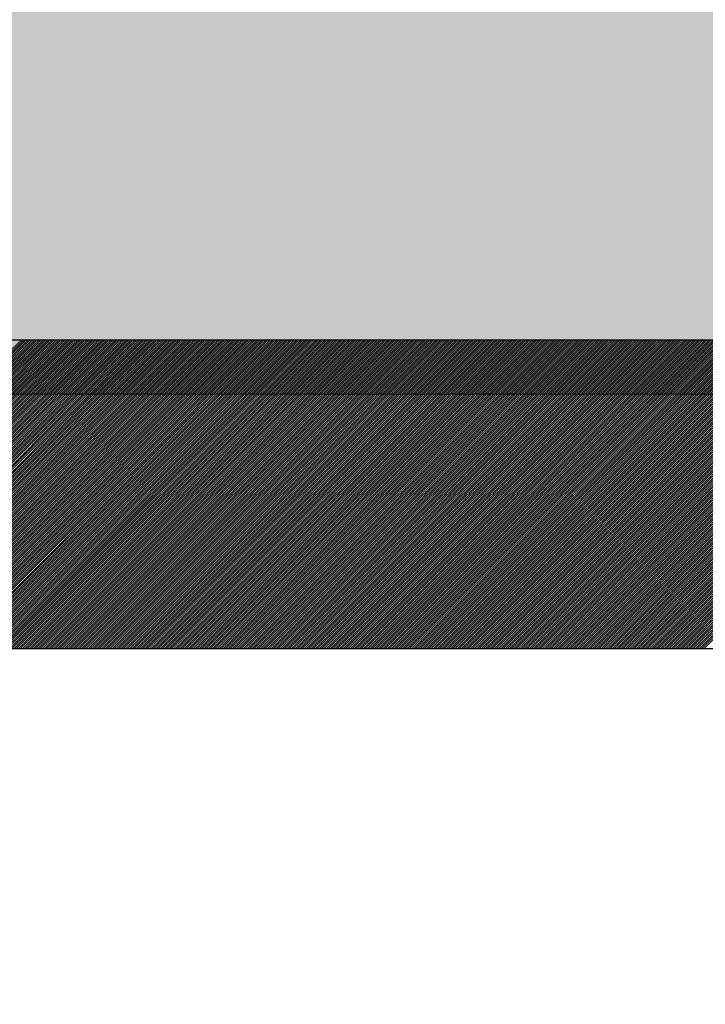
# Model space of a CAD drawing. Extents: x 3940905 to 4145695, y 925352 to 1109797.
# Tile 658 of 1056: x 4034041 to 4034097, y 1099070 to 1099149. Entities that reach past the tile are written whole.
import ezdxf

# ---------------------------------------------------------------- set-up
doc = ezdxf.new("R2010")
doc.units = 0
doc.header["$LTSCALE"] = 750
doc.header["$MEASUREMENT"] = 0
doc.layers.get('0').update_dxf_attribs({"linetype": 'CONTINUOUS', "lineweight": 0})
doc.layers.add('CKD Equipments', color=252, linetype='CONTINUOUS', lineweight=0)
doc.layers.add('COLUMN', color=1, linetype='CONTINUOUS', lineweight=9)

# ---------------------------------------------------------------- blocks, each defined once
blk = doc.blocks.new('COLUMN')
at = {"layer": 'COLUMN'}
h = blk.add_hatch(color=1, dxfattribs=at)
h.dxf.hatch_style = 1
h.paths.add_polyline_path([(2683498.959, 965771.063), (2684447.959, 965771.063), (2684447.959, 965331.063), (2683498.959, 965331.063)])
h.paths.add_polyline_path([(2684237.959, 970191.063), (2683498.959, 970191.063), (2683498.959, 969191.063), (2684237.959, 969191.063)])
h.paths.add_polyline_path([(2687442.959, 969266.063), (2687037.959, 969266.063), (2687037.959, 970031.063), (2687442.959, 970031.063)])
h.paths.add_polyline_path([(2687107.959, 972041.447), (2687643.959, 972041.447), (2687643.959, 971756.063), (2687107.959, 971756.063)])
h.paths.add_polyline_path([(2683498.959, 973491.063), (2684407.959, 973491.063), (2684407.959, 973041.063), (2683498.959, 973041.063)])
h.paths.add_polyline_path([(2683648.959, 975761.063), (2683977.959, 975761.063), (2683977.959, 975211.063), (2683648.959, 975211.063)])
h.paths.add_polyline_path([(2686977.959, 975811.063), (2687727.959, 975811.063), (2687727.959, 975476.063), (2686977.959, 975476.063)])
h.paths.add_polyline_path([(2689868.959, 975851.063), (2689027.959, 975851.063), (2689027.959, 975556.063), (2689868.959, 975556.063)])
h.paths.add_polyline_path([(2686977.959, 973346.063), (2687643.959, 973346.063), (2687643.959, 973116.063), (2686977.959, 973116.063)])
h.paths.add_polyline_path([(2683823.959, 977646.063), (2684028.959, 977646.063), (2684028.959, 977211.063), (2683823.959, 977211.063)])
h.paths.add_polyline_path([(2683823.959, 979911.063), (2684103.959, 979911.063), (2684103.959, 980241.063), (2683823.959, 980241.063)])
h.paths.add_polyline_path([(2687803.959, 979891.063), (2688003.959, 979891.063), (2688003.959, 980241.063), (2687803.959, 980241.063)])
h.paths.add_polyline_path([(2691583.959, 979836.063), (2692013.959, 979836.063), (2692013.959, 980241.063), (2691583.959, 980241.063)])
h.paths.add_polyline_path([(2691695.959, 977346.063), (2692013.959, 977346.063), (2692013.959, 976786.063), (2691695.959, 976786.063)])
h.paths.add_polyline_path([(2687442.959, 965841.063), (2686812.959, 965841.063), (2686812.959, 965401.063), (2687442.959, 965401.063)])
h.paths.add_polyline_path([(2687467.959, 963421.063), (2686702.959, 963421.063), (2686702.959, 962976.063), (2687467.959, 962976.063)])
h.paths.add_polyline_path([(2684167.959, 963191.063), (2683398.959, 963191.063), (2683398.959, 962446.063), (2684167.959, 962446.063)])
h.paths.add_polyline_path([(2684447.959, 958916.063), (2683398.959, 958916.063), (2683398.959, 959356.063), (2684447.959, 959356.063)])
h.paths.add_polyline_path([(2684447.959, 957356.063), (2683413.959, 957356.063), (2683413.959, 956916.063), (2684447.959, 956916.063)])
h.paths.add_polyline_path([(2687457.959, 957436.063), (2686707.959, 957436.063), (2686707.959, 956996.063), (2687457.959, 956996.063)])
h.paths.add_polyline_path([(2687452.959, 959516.063), (2686692.959, 959516.063), (2686692.959, 959086.063), (2687452.959, 959086.063)])
h.paths.add_polyline_path([(2683413.959, 953326.063), (2684312.959, 953326.063), (2684312.959, 953776.063), (2683413.959, 953776.063)])
h.paths.add_polyline_path([(2683293.959, 952396.063), (2683767.959, 952396.063), (2683767.959, 951976.063), (2683293.959, 951976.063)])
h.paths.add_polyline_path([(2682463.959, 977841.063), (2681833.959, 977841.063), (2681833.959, 977051.063), (2682463.959, 977051.063)])
at = {"color": 2}
blk.add_lwpolyline([(2682463.959, 977841.063), (2681833.959, 977841.063), (2681833.959, 977051.063), (2682463.959, 977051.063)], close=True, dxfattribs=at)
at = {"layer": 'COLUMN', "color": 1}
blk.add_lwpolyline([(2682463.959, 977841.063), (2681833.959, 977841.063), (2681833.959, 977051.063), (2682463.959, 977051.063)], close=True, dxfattribs=at)

msp = doc.modelspace()

# ---------------------------------------------------------------- linework, layer by layer
at = {"layer": 'CKD Equipments', "lineweight": -2, "ltscale": 0.2}
for p, q in [((4034540.236, 1099123.329, -7.609), (4033875.236, 1099123.329, -7.609)), ((4034540.236, 1099123.329, -7.609), (4033875.236, 1099123.329, -7.609)), ((4034515.236, 1099098.329, -7.609), (4033900.236, 1099098.329, -7.609))]:
    msp.add_line(p, q, dxfattribs=at)
at = {"layer": 'CKD Equipments', "color": 43, "linetype": 'Continuous', "lineweight": -2, "ltscale": 0.2}
for p, q in [((4034016.605, 1099098.329, -7.609), (4034041.605, 1099123.329, -7.609)), ((4034016.781, 1099098.329, -7.609), (4034041.781, 1099123.329, -7.609)), ((4034016.958, 1099098.329, -7.609), (4034041.958, 1099123.329, -7.609)), ((4034017.135, 1099098.329, -7.609), (4034042.135, 1099123.329, -7.609)), ((4034017.312, 1099098.329, -7.609), (4034042.312, 1099123.329, -7.609)), ((4034017.489, 1099098.329, -7.609), (4034042.489, 1099123.329, -7.609)), ((4034017.665, 1099098.329, -7.609), (4034042.665, 1099123.329, -7.609)), ((4034017.842, 1099098.329, -7.609), (4034042.842, 1099123.329, -7.609)), ((4034018.019, 1099098.329, -7.609), (4034043.019, 1099123.329, -7.609)), ((4034018.196, 1099098.329, -7.609), (4034043.196, 1099123.329, -7.609)), ((4034018.372, 1099098.329, -7.609), (4034043.372, 1099123.329, -7.609)), ((4034018.549, 1099098.329, -7.609), (4034043.549, 1099123.329, -7.609)), ((4034018.726, 1099098.329, -7.609), (4034043.726, 1099123.329, -7.609)), ((4034018.903, 1099098.329, -7.609), (4034043.903, 1099123.329, -7.609)), ((4034019.08, 1099098.329, -7.609), (4034044.08, 1099123.329, -7.609)), ((4034019.256, 1099098.329, -7.609), (4034044.256, 1099123.329, -7.609)), ((4034019.433, 1099098.329, -7.609), (4034044.433, 1099123.329, -7.609)), ((4034019.61, 1099098.329, -7.609), (4034044.61, 1099123.329, -7.609)), ((4034019.787, 1099098.329, -7.609), (4034044.787, 1099123.329, -7.609)), ((4034019.963, 1099098.329, -7.609), (4034044.963, 1099123.329, -7.609)), ((4034020.14, 1099098.329, -7.609), (4034045.14, 1099123.329, -7.609)), ((4034020.317, 1099098.329, -7.609), (4034045.317, 1099123.329, -7.609)), ((4034020.494, 1099098.329, -7.609), (4034045.494, 1099123.329, -7.609)), ((4034020.671, 1099098.329, -7.609), (4034045.671, 1099123.329, -7.609)), ((4034020.847, 1099098.329, -7.609), (4034045.847, 1099123.329, -7.609)), ((4034021.024, 1099098.329, -7.609), (4034046.024, 1099123.329, -7.609)), ((4034021.201, 1099098.329, -7.609), (4034046.201, 1099123.329, -7.609)), ((4034021.378, 1099098.329, -7.609), (4034046.378, 1099123.329, -7.609)), ((4034021.554, 1099098.329, -7.609), (4034046.554, 1099123.329, -7.609)), ((4034021.731, 1099098.329, -7.609), (4034046.731, 1099123.329, -7.609)), ((4034021.908, 1099098.329, -7.609), (4034046.908, 1099123.329, -7.609)), ((4034022.085, 1099098.329, -7.609), (4034047.085, 1099123.329, -7.609)), ((4034022.262, 1099098.329, -7.609), (4034047.262, 1099123.329, -7.609)), ((4034022.438, 1099098.329, -7.609), (4034047.438, 1099123.329, -7.609)), ((4034022.615, 1099098.329, -7.609), (4034047.615, 1099123.329, -7.609)), ((4034022.792, 1099098.329, -7.609), (4034047.792, 1099123.329, -7.609)), ((4034022.969, 1099098.329, -7.609), (4034047.969, 1099123.329, -7.609)), ((4034023.145, 1099098.329, -7.609), (4034048.145, 1099123.329, -7.609)), ((4034023.322, 1099098.329, -7.609), (4034048.322, 1099123.329, -7.609)), ((4034023.499, 1099098.329, -7.609), (4034048.499, 1099123.329, -7.609)), ((4034023.676, 1099098.329, -7.609), (4034048.676, 1099123.329, -7.609)), ((4034023.853, 1099098.329, -7.609), (4034048.853, 1099123.329, -7.609)), ((4034024.029, 1099098.329, -7.609), (4034049.029, 1099123.329, -7.609)), ((4034024.206, 1099098.329, -7.609), (4034049.206, 1099123.329, -7.609)), ((4034024.383, 1099098.329, -7.609), (4034049.383, 1099123.329, -7.609)), ((4034024.56, 1099098.329, -7.609), (4034049.56, 1099123.329, -7.609)), ((4034024.736, 1099098.329, -7.609), (4034049.736, 1099123.329, -7.609)), ((4034024.913, 1099098.329, -7.609), (4034049.913, 1099123.329, -7.609)), ((4034025.09, 1099098.329, -7.609), (4034050.09, 1099123.329, -7.609)), ((4034025.267, 1099098.329, -7.609), (4034050.267, 1099123.329, -7.609)), ((4034025.444, 1099098.329, -7.609), (4034050.444, 1099123.329, -7.609)), ((4034025.62, 1099098.329, -7.609), (4034050.62, 1099123.329, -7.609)), ((4034025.797, 1099098.329, -7.609), (4034050.797, 1099123.329, -7.609)), ((4034025.974, 1099098.329, -7.609), (4034050.974, 1099123.329, -7.609)), ((4034026.151, 1099098.329, -7.609), (4034051.151, 1099123.329, -7.609)), ((4034026.327, 1099098.329, -7.609), (4034051.327, 1099123.329, -7.609)), ((4034026.504, 1099098.329, -7.609), (4034051.504, 1099123.329, -7.609)), ((4034026.681, 1099098.329, -7.609), (4034051.681, 1099123.329, -7.609)), ((4034026.858, 1099098.329, -7.609), (4034051.858, 1099123.329, -7.609)), ((4034027.035, 1099098.329, -7.609), (4034052.035, 1099123.329, -7.609)), ((4034027.211, 1099098.329, -7.609), (4034052.211, 1099123.329, -7.609)), ((4034027.388, 1099098.329, -7.609), (4034052.388, 1099123.329, -7.609)), ((4034027.565, 1099098.329, -7.609), (4034052.565, 1099123.329, -7.609)), ((4034027.742, 1099098.329, -7.609), (4034052.742, 1099123.329, -7.609)), ((4034027.918, 1099098.329, -7.609), (4034052.918, 1099123.329, -7.609)), ((4034028.095, 1099098.329, -7.609), (4034053.095, 1099123.329, -7.609)), ((4034028.272, 1099098.329, -7.609), (4034053.272, 1099123.329, -7.609)), ((4034028.449, 1099098.329, -7.609), (4034053.449, 1099123.329, -7.609)), ((4034028.625, 1099098.329, -7.609), (4034053.625, 1099123.329, -7.609)), ((4034028.802, 1099098.329, -7.609), (4034053.802, 1099123.329, -7.609)), ((4034028.979, 1099098.329, -7.609), (4034053.979, 1099123.329, -7.609)), ((4034029.156, 1099098.329, -7.609), (4034054.156, 1099123.329, -7.609)), ((4034029.333, 1099098.329, -7.609), (4034054.333, 1099123.329, -7.609)), ((4034029.509, 1099098.329, -7.609), (4034054.509, 1099123.329, -7.609)), ((4034029.686, 1099098.329, -7.609), (4034054.686, 1099123.329, -7.609)), ((4034029.863, 1099098.329, -7.609), (4034054.863, 1099123.329, -7.609)), ((4034030.04, 1099098.329, -7.609), (4034055.04, 1099123.329, -7.609)), ((4034030.216, 1099098.329, -7.609), (4034055.216, 1099123.329, -7.609)), ((4034030.393, 1099098.329, -7.609), (4034055.393, 1099123.329, -7.609)), ((4034030.57, 1099098.329, -7.609), (4034055.57, 1099123.329, -7.609)), ((4034030.747, 1099098.329, -7.609), (4034055.747, 1099123.329, -7.609)), ((4034030.924, 1099098.329, -7.609), (4034055.924, 1099123.329, -7.609)), ((4034031.1, 1099098.329, -7.609), (4034056.1, 1099123.329, -7.609)), ((4034031.277, 1099098.329, -7.609), (4034056.277, 1099123.329, -7.609)), ((4034031.454, 1099098.329, -7.609), (4034056.454, 1099123.329, -7.609)), ((4034031.631, 1099098.329, -7.609), (4034056.631, 1099123.329, -7.609)), ((4034031.807, 1099098.329, -7.609), (4034056.807, 1099123.329, -7.609)), ((4034031.984, 1099098.329, -7.609), (4034056.984, 1099123.329, -7.609)), ((4034032.161, 1099098.329, -7.609), (4034057.161, 1099123.329, -7.609)), ((4034032.338, 1099098.329, -7.609), (4034057.338, 1099123.329, -7.609)), ((4034032.515, 1099098.329, -7.609), (4034057.515, 1099123.329, -7.609)), ((4034032.691, 1099098.329, -7.609), (4034057.691, 1099123.329, -7.609)), ((4034032.868, 1099098.329, -7.609), (4034057.868, 1099123.329, -7.609)), ((4034033.045, 1099098.329, -7.609), (4034058.045, 1099123.329, -7.609)), ((4034033.222, 1099098.329, -7.609), (4034058.222, 1099123.329, -7.609)), ((4034033.398, 1099098.329, -7.609), (4034058.398, 1099123.329, -7.609)), ((4034033.575, 1099098.329, -7.609), (4034058.575, 1099123.329, -7.609)), ((4034033.752, 1099098.329, -7.609), (4034058.752, 1099123.329, -7.609)), ((4034033.929, 1099098.329, -7.609), (4034058.929, 1099123.329, -7.609)), ((4034034.106, 1099098.329, -7.609), (4034059.106, 1099123.329, -7.609)), ((4034034.282, 1099098.329, -7.609), (4034059.282, 1099123.329, -7.609)), ((4034034.459, 1099098.329, -7.609), (4034059.459, 1099123.329, -7.609)), ((4034034.636, 1099098.329, -7.609), (4034059.636, 1099123.329, -7.609)), ((4034034.813, 1099098.329, -7.609), (4034059.813, 1099123.329, -7.609)), ((4034034.989, 1099098.329, -7.609), (4034059.989, 1099123.329, -7.609)), ((4034035.166, 1099098.329, -7.609), (4034060.166, 1099123.329, -7.609)), ((4034035.343, 1099098.329, -7.609), (4034060.343, 1099123.329, -7.609)), ((4034035.52, 1099098.329, -7.609), (4034060.52, 1099123.329, -7.609)), ((4034035.697, 1099098.329, -7.609), (4034060.697, 1099123.329, -7.609)), ((4034035.873, 1099098.329, -7.609), (4034060.873, 1099123.329, -7.609)), ((4034036.05, 1099098.329, -7.609), (4034061.05, 1099123.329, -7.609)), ((4034036.227, 1099098.329, -7.609), (4034061.227, 1099123.329, -7.609)), ((4034036.404, 1099098.329, -7.609), (4034061.404, 1099123.329, -7.609)), ((4034036.58, 1099098.329, -7.609), (4034061.58, 1099123.329, -7.609)), ((4034036.757, 1099098.329, -7.609), (4034061.757, 1099123.329, -7.609)), ((4034036.934, 1099098.329, -7.609), (4034061.934, 1099123.329, -7.609)), ((4034037.111, 1099098.329, -7.609), (4034062.111, 1099123.329, -7.609)), ((4034037.288, 1099098.329, -7.609), (4034062.288, 1099123.329, -7.609)), ((4034037.464, 1099098.329, -7.609), (4034062.464, 1099123.329, -7.609)), ((4034037.641, 1099098.329, -7.609), (4034062.641, 1099123.329, -7.609)), ((4034037.818, 1099098.329, -7.609), (4034062.818, 1099123.329, -7.609)), ((4034037.995, 1099098.329, -7.609), (4034062.995, 1099123.329, -7.609)), ((4034038.171, 1099098.329, -7.609), (4034063.171, 1099123.329, -7.609)), ((4034038.348, 1099098.329, -7.609), (4034063.348, 1099123.329, -7.609)), ((4034038.525, 1099098.329, -7.609), (4034063.525, 1099123.329, -7.609)), ((4034038.702, 1099098.329, -7.609), (4034063.702, 1099123.329, -7.609)), ((4034038.879, 1099098.329, -7.609), (4034063.879, 1099123.329, -7.609)), ((4034039.055, 1099098.329, -7.609), (4034064.055, 1099123.329, -7.609)), ((4034039.232, 1099098.329, -7.609), (4034064.232, 1099123.329, -7.609)), ((4034039.409, 1099098.329, -7.609), (4034064.409, 1099123.329, -7.609)), ((4034039.586, 1099098.329, -7.609), (4034064.586, 1099123.329, -7.609)), ((4034039.762, 1099098.329, -7.609), (4034064.762, 1099123.329, -7.609)), ((4034039.939, 1099098.329, -7.609), (4034064.939, 1099123.329, -7.609)), ((4034040.116, 1099098.329, -7.609), (4034065.116, 1099123.329, -7.609)), ((4034040.293, 1099098.329, -7.609), (4034065.293, 1099123.329, -7.609)), ((4034040.47, 1099098.329, -7.609), (4034065.47, 1099123.329, -7.609)), ((4034040.646, 1099098.329, -7.609), (4034065.646, 1099123.329, -7.609)), ((4034040.823, 1099098.329, -7.609), (4034065.823, 1099123.329, -7.609)), ((4034041, 1099098.329, -7.609), (4034066, 1099123.329, -7.609)), ((4034041.177, 1099098.329, -7.609), (4034066.177, 1099123.329, -7.609)), ((4034041.353, 1099098.329, -7.609), (4034066.353, 1099123.329, -7.609)), ((4034041.53, 1099098.329, -7.609), (4034066.53, 1099123.329, -7.609)), ((4034041.707, 1099098.329, -7.609), (4034066.707, 1099123.329, -7.609)), ((4034041.884, 1099098.329, -7.609), (4034066.884, 1099123.329, -7.609)), ((4034042.061, 1099098.329, -7.609), (4034067.061, 1099123.329, -7.609)), ((4034042.237, 1099098.329, -7.609), (4034067.237, 1099123.329, -7.609)), ((4034042.414, 1099098.329, -7.609), (4034067.414, 1099123.329, -7.609)), ((4034042.591, 1099098.329, -7.609), (4034067.591, 1099123.329, -7.609)), ((4034042.768, 1099098.329, -7.609), (4034067.768, 1099123.329, -7.609)), ((4034042.944, 1099098.329, -7.609), (4034067.944, 1099123.329, -7.609)), ((4034043.121, 1099098.329, -7.609), (4034068.121, 1099123.329, -7.609)), ((4034043.298, 1099098.329, -7.609), (4034068.298, 1099123.329, -7.609)), ((4034043.475, 1099098.329, -7.609), (4034068.475, 1099123.329, -7.609)), ((4034043.652, 1099098.329, -7.609), (4034068.652, 1099123.329, -7.609)), ((4034043.828, 1099098.329, -7.609), (4034068.828, 1099123.329, -7.609)), ((4034044.005, 1099098.329, -7.609), (4034069.005, 1099123.329, -7.609)), ((4034044.182, 1099098.329, -7.609), (4034069.182, 1099123.329, -7.609)), ((4034044.359, 1099098.329, -7.609), (4034069.359, 1099123.329, -7.609)), ((4034044.535, 1099098.329, -7.609), (4034069.535, 1099123.329, -7.609)), ((4034044.712, 1099098.329, -7.609), (4034069.712, 1099123.329, -7.609)), ((4034044.889, 1099098.329, -7.609), (4034069.889, 1099123.329, -7.609)), ((4034045.066, 1099098.329, -7.609), (4034070.066, 1099123.329, -7.609)), ((4034045.243, 1099098.329, -7.609), (4034070.243, 1099123.329, -7.609)), ((4034045.419, 1099098.329, -7.609), (4034070.419, 1099123.329, -7.609)), ((4034045.596, 1099098.329, -7.609), (4034070.596, 1099123.329, -7.609)), ((4034045.773, 1099098.329, -7.609), (4034070.773, 1099123.329, -7.609)), ((4034045.95, 1099098.329, -7.609), (4034070.95, 1099123.329, -7.609)), ((4034046.126, 1099098.329, -7.609), (4034071.126, 1099123.329, -7.609)), ((4034046.303, 1099098.329, -7.609), (4034071.303, 1099123.329, -7.609)), ((4034046.48, 1099098.329, -7.609), (4034071.48, 1099123.329, -7.609)), ((4034046.657, 1099098.329, -7.609), (4034071.657, 1099123.329, -7.609)), ((4034046.833, 1099098.329, -7.609), (4034071.833, 1099123.329, -7.609)), ((4034047.01, 1099098.329, -7.609), (4034072.01, 1099123.329, -7.609)), ((4034047.187, 1099098.329, -7.609), (4034072.187, 1099123.329, -7.609)), ((4034047.364, 1099098.329, -7.609), (4034072.364, 1099123.329, -7.609)), ((4034047.541, 1099098.329, -7.609), (4034072.541, 1099123.329, -7.609)), ((4034047.717, 1099098.329, -7.609), (4034072.717, 1099123.329, -7.609)), ((4034047.894, 1099098.329, -7.609), (4034072.894, 1099123.329, -7.609)), ((4034048.071, 1099098.329, -7.609), (4034073.071, 1099123.329, -7.609)), ((4034048.248, 1099098.329, -7.609), (4034073.248, 1099123.329, -7.609)), ((4034048.424, 1099098.329, -7.609), (4034073.424, 1099123.329, -7.609)), ((4034048.601, 1099098.329, -7.609), (4034073.601, 1099123.329, -7.609)), ((4034048.778, 1099098.329, -7.609), (4034073.778, 1099123.329, -7.609)), ((4034048.955, 1099098.329, -7.609), (4034073.955, 1099123.329, -7.609)), ((4034049.132, 1099098.329, -7.609), (4034074.132, 1099123.329, -7.609)), ((4034049.308, 1099098.329, -7.609), (4034074.308, 1099123.329, -7.609)), ((4034049.485, 1099098.329, -7.609), (4034074.485, 1099123.329, -7.609)), ((4034049.662, 1099098.329, -7.609), (4034074.662, 1099123.329, -7.609)), ((4034049.839, 1099098.329, -7.609), (4034074.839, 1099123.329, -7.609)), ((4034050.015, 1099098.329, -7.609), (4034075.015, 1099123.329, -7.609)), ((4034050.192, 1099098.329, -7.609), (4034075.192, 1099123.329, -7.609)), ((4034050.369, 1099098.329, -7.609), (4034075.369, 1099123.329, -7.609)), ((4034050.546, 1099098.329, -7.609), (4034075.546, 1099123.329, -7.609)), ((4034050.723, 1099098.329, -7.609), (4034075.723, 1099123.329, -7.609)), ((4034050.899, 1099098.329, -7.609), (4034075.899, 1099123.329, -7.609)), ((4034051.076, 1099098.329, -7.609), (4034076.076, 1099123.329, -7.609)), ((4034051.253, 1099098.329, -7.609), (4034076.253, 1099123.329, -7.609)), ((4034051.43, 1099098.329, -7.609), (4034076.43, 1099123.329, -7.609)), ((4034051.606, 1099098.329, -7.609), (4034076.606, 1099123.329, -7.609)), ((4034051.783, 1099098.329, -7.609), (4034076.783, 1099123.329, -7.609)), ((4034051.96, 1099098.329, -7.609), (4034076.96, 1099123.329, -7.609)), ((4034052.137, 1099098.329, -7.609), (4034077.137, 1099123.329, -7.609)), ((4034052.314, 1099098.329, -7.609), (4034077.314, 1099123.329, -7.609)), ((4034052.49, 1099098.329, -7.609), (4034077.49, 1099123.329, -7.609)), ((4034052.667, 1099098.329, -7.609), (4034077.667, 1099123.329, -7.609)), ((4034052.844, 1099098.329, -7.609), (4034077.844, 1099123.329, -7.609)), ((4034053.021, 1099098.329, -7.609), (4034078.021, 1099123.329, -7.609)), ((4034053.197, 1099098.329, -7.609), (4034078.197, 1099123.329, -7.609)), ((4034053.374, 1099098.329, -7.609), (4034078.374, 1099123.329, -7.609)), ((4034053.551, 1099098.329, -7.609), (4034078.551, 1099123.329, -7.609)), ((4034053.728, 1099098.329, -7.609), (4034078.728, 1099123.329, -7.609)), ((4034053.905, 1099098.329, -7.609), (4034078.905, 1099123.329, -7.609)), ((4034054.081, 1099098.329, -7.609), (4034079.081, 1099123.329, -7.609)), ((4034054.258, 1099098.329, -7.609), (4034079.258, 1099123.329, -7.609)), ((4034054.435, 1099098.329, -7.609), (4034079.435, 1099123.329, -7.609)), ((4034054.612, 1099098.329, -7.609), (4034079.612, 1099123.329, -7.609)), ((4034054.788, 1099098.329, -7.609), (4034079.788, 1099123.329, -7.609)), ((4034054.965, 1099098.329, -7.609), (4034079.965, 1099123.329, -7.609)), ((4034055.142, 1099098.329, -7.609), (4034080.142, 1099123.329, -7.609)), ((4034055.319, 1099098.329, -7.609), (4034080.319, 1099123.329, -7.609)), ((4034055.496, 1099098.329, -7.609), (4034080.496, 1099123.329, -7.609)), ((4034055.672, 1099098.329, -7.609), (4034080.672, 1099123.329, -7.609)), ((4034055.849, 1099098.329, -7.609), (4034080.849, 1099123.329, -7.609)), ((4034056.026, 1099098.329, -7.609), (4034081.026, 1099123.329, -7.609)), ((4034056.203, 1099098.329, -7.609), (4034081.203, 1099123.329, -7.609)), ((4034056.379, 1099098.329, -7.609), (4034081.379, 1099123.329, -7.609)), ((4034056.556, 1099098.329, -7.609), (4034081.556, 1099123.329, -7.609)), ((4034056.733, 1099098.329, -7.609), (4034081.733, 1099123.329, -7.609)), ((4034056.91, 1099098.329, -7.609), (4034081.91, 1099123.329, -7.609)), ((4034057.087, 1099098.329, -7.609), (4034082.087, 1099123.329, -7.609)), ((4034057.263, 1099098.329, -7.609), (4034082.263, 1099123.329, -7.609)), ((4034057.44, 1099098.329, -7.609), (4034082.44, 1099123.329, -7.609)), ((4034057.617, 1099098.329, -7.609), (4034082.617, 1099123.329, -7.609)), ((4034057.794, 1099098.329, -7.609), (4034082.794, 1099123.329, -7.609)), ((4034057.97, 1099098.329, -7.609), (4034082.97, 1099123.329, -7.609)), ((4034058.147, 1099098.329, -7.609), (4034083.147, 1099123.329, -7.609)), ((4034058.324, 1099098.329, -7.609), (4034083.324, 1099123.329, -7.609)), ((4034058.501, 1099098.329, -7.609), (4034083.501, 1099123.329, -7.609)), ((4034058.678, 1099098.329, -7.609), (4034083.678, 1099123.329, -7.609)), ((4034058.854, 1099098.329, -7.609), (4034083.854, 1099123.329, -7.609)), ((4034059.031, 1099098.329, -7.609), (4034084.031, 1099123.329, -7.609)), ((4034059.208, 1099098.329, -7.609), (4034084.208, 1099123.329, -7.609)), ((4034059.385, 1099098.329, -7.609), (4034084.385, 1099123.329, -7.609)), ((4034059.561, 1099098.329, -7.609), (4034084.561, 1099123.329, -7.609)), ((4034059.738, 1099098.329, -7.609), (4034084.738, 1099123.329, -7.609)), ((4034059.915, 1099098.329, -7.609), (4034084.915, 1099123.329, -7.609)), ((4034060.092, 1099098.329, -7.609), (4034085.092, 1099123.329, -7.609)), ((4034060.269, 1099098.329, -7.609), (4034085.269, 1099123.329, -7.609)), ((4034060.445, 1099098.329, -7.609), (4034085.445, 1099123.329, -7.609)), ((4034060.622, 1099098.329, -7.609), (4034085.622, 1099123.329, -7.609)), ((4034060.799, 1099098.329, -7.609), (4034085.799, 1099123.329, -7.609)), ((4034060.976, 1099098.329, -7.609), (4034085.976, 1099123.329, -7.609)), ((4034061.152, 1099098.329, -7.609), (4034086.152, 1099123.329, -7.609)), ((4034061.329, 1099098.329, -7.609), (4034086.329, 1099123.329, -7.609)), ((4034061.506, 1099098.329, -7.609), (4034086.506, 1099123.329, -7.609)), ((4034061.683, 1099098.329, -7.609), (4034086.683, 1099123.329, -7.609)), ((4034061.86, 1099098.329, -7.609), (4034086.86, 1099123.329, -7.609)), ((4034062.036, 1099098.329, -7.609), (4034087.036, 1099123.329, -7.609)), ((4034062.213, 1099098.329, -7.609), (4034087.213, 1099123.329, -7.609)), ((4034062.39, 1099098.329, -7.609), (4034087.39, 1099123.329, -7.609)), ((4034062.567, 1099098.329, -7.609), (4034087.567, 1099123.329, -7.609)), ((4034062.743, 1099098.329, -7.609), (4034087.743, 1099123.329, -7.609)), ((4034062.92, 1099098.329, -7.609), (4034087.92, 1099123.329, -7.609)), ((4034063.097, 1099098.329, -7.609), (4034088.097, 1099123.329, -7.609)), ((4034063.274, 1099098.329, -7.609), (4034088.274, 1099123.329, -7.609)), ((4034063.451, 1099098.329, -7.609), (4034088.451, 1099123.329, -7.609)), ((4034063.627, 1099098.329, -7.609), (4034088.627, 1099123.329, -7.609)), ((4034063.804, 1099098.329, -7.609), (4034088.804, 1099123.329, -7.609)), ((4034063.981, 1099098.329, -7.609), (4034088.981, 1099123.329, -7.609)), ((4034064.158, 1099098.329, -7.609), (4034089.158, 1099123.329, -7.609)), ((4034064.334, 1099098.329, -7.609), (4034089.334, 1099123.329, -7.609)), ((4034064.511, 1099098.329, -7.609), (4034089.511, 1099123.329, -7.609)), ((4034064.688, 1099098.329, -7.609), (4034089.688, 1099123.329, -7.609)), ((4034064.865, 1099098.329, -7.609), (4034089.865, 1099123.329, -7.609)), ((4034065.041, 1099098.329, -7.609), (4034090.041, 1099123.329, -7.609)), ((4034065.218, 1099098.329, -7.609), (4034090.218, 1099123.329, -7.609)), ((4034065.395, 1099098.329, -7.609), (4034090.395, 1099123.329, -7.609)), ((4034065.572, 1099098.329, -7.609), (4034090.572, 1099123.329, -7.609)), ((4034065.749, 1099098.329, -7.609), (4034090.749, 1099123.329, -7.609)), ((4034065.925, 1099098.329, -7.609), (4034090.925, 1099123.329, -7.609)), ((4034066.102, 1099098.329, -7.609), (4034091.102, 1099123.329, -7.609)), ((4034066.279, 1099098.329, -7.609), (4034091.279, 1099123.329, -7.609)), ((4034066.456, 1099098.329, -7.609), (4034091.456, 1099123.329, -7.609)), ((4034066.632, 1099098.329, -7.609), (4034091.632, 1099123.329, -7.609)), ((4034066.809, 1099098.329, -7.609), (4034091.809, 1099123.329, -7.609)), ((4034066.986, 1099098.329, -7.609), (4034091.986, 1099123.329, -7.609)), ((4034067.163, 1099098.329, -7.609), (4034092.163, 1099123.329, -7.609)), ((4034067.34, 1099098.329, -7.609), (4034092.34, 1099123.329, -7.609)), ((4034067.516, 1099098.329, -7.609), (4034092.516, 1099123.329, -7.609)), ((4034067.693, 1099098.329, -7.609), (4034092.693, 1099123.329, -7.609)), ((4034067.87, 1099098.329, -7.609), (4034092.87, 1099123.329, -7.609)), ((4034068.047, 1099098.329, -7.609), (4034093.047, 1099123.329, -7.609)), ((4034068.223, 1099098.329, -7.609), (4034093.223, 1099123.329, -7.609)), ((4034068.4, 1099098.329, -7.609), (4034093.4, 1099123.329, -7.609)), ((4034068.577, 1099098.329, -7.609), (4034093.577, 1099123.329, -7.609)), ((4034068.754, 1099098.329, -7.609), (4034093.754, 1099123.329, -7.609)), ((4034068.931, 1099098.329, -7.609), (4034093.931, 1099123.329, -7.609)), ((4034069.107, 1099098.329, -7.609), (4034094.107, 1099123.329, -7.609)), ((4034069.284, 1099098.329, -7.609), (4034094.284, 1099123.329, -7.609)), ((4034069.461, 1099098.329, -7.609), (4034094.461, 1099123.329, -7.609)), ((4034069.638, 1099098.329, -7.609), (4034094.638, 1099123.329, -7.609)), ((4034069.814, 1099098.329, -7.609), (4034094.814, 1099123.329, -7.609)), ((4034069.991, 1099098.329, -7.609), (4034094.991, 1099123.329, -7.609)), ((4034070.168, 1099098.329, -7.609), (4034095.168, 1099123.329, -7.609)), ((4034070.345, 1099098.329, -7.609), (4034095.345, 1099123.329, -7.609)), ((4034070.522, 1099098.329, -7.609), (4034095.522, 1099123.329, -7.609)), ((4034070.698, 1099098.329, -7.609), (4034095.698, 1099123.329, -7.609)), ((4034070.875, 1099098.329, -7.609), (4034095.875, 1099123.329, -7.609)), ((4034071.052, 1099098.329, -7.609), (4034096.052, 1099123.329, -7.609)), ((4034071.229, 1099098.329, -7.609), (4034096.229, 1099123.329, -7.609)), ((4034071.405, 1099098.329, -7.609), (4034096.405, 1099123.329, -7.609)), ((4034071.582, 1099098.329, -7.609), (4034096.582, 1099123.329, -7.609)), ((4034071.759, 1099098.329, -7.609), (4034096.759, 1099123.329, -7.609)), ((4034071.936, 1099098.329, -7.609), (4034096.936, 1099123.329, -7.609)), ((4034072.113, 1099098.329, -7.609), (4034097.113, 1099123.329, -7.609)), ((4034072.289, 1099098.329, -7.609), (4034097.289, 1099123.329, -7.609)), ((4034072.466, 1099098.329, -7.609), (4034097.466, 1099123.329, -7.609)), ((4034072.643, 1099098.329, -7.609), (4034097.643, 1099123.329, -7.609)), ((4034072.82, 1099098.329, -7.609), (4034097.82, 1099123.329, -7.609)), ((4034072.996, 1099098.329, -7.609), (4034097.996, 1099123.329, -7.609)), ((4034073.173, 1099098.329, -7.609), (4034098.173, 1099123.329, -7.609)), ((4034073.35, 1099098.329, -7.609), (4034098.35, 1099123.329, -7.609)), ((4034073.527, 1099098.329, -7.609), (4034098.527, 1099123.329, -7.609)), ((4034073.704, 1099098.329, -7.609), (4034098.704, 1099123.329, -7.609)), ((4034073.88, 1099098.329, -7.609), (4034098.88, 1099123.329, -7.609)), ((4034074.057, 1099098.329, -7.609), (4034099.057, 1099123.329, -7.609)), ((4034074.234, 1099098.329, -7.609), (4034099.234, 1099123.329, -7.609)), ((4034074.411, 1099098.329, -7.609), (4034099.411, 1099123.329, -7.609)), ((4034074.587, 1099098.329, -7.609), (4034099.587, 1099123.329, -7.609)), ((4034074.764, 1099098.329, -7.609), (4034099.764, 1099123.329, -7.609)), ((4034074.941, 1099098.329, -7.609), (4034099.941, 1099123.329, -7.609)), ((4034075.118, 1099098.329, -7.609), (4034100.118, 1099123.329, -7.609)), ((4034075.295, 1099098.329, -7.609), (4034100.295, 1099123.329, -7.609)), ((4034075.471, 1099098.329, -7.609), (4034100.471, 1099123.329, -7.609)), ((4034075.648, 1099098.329, -7.609), (4034100.648, 1099123.329, -7.609)), ((4034075.825, 1099098.329, -7.609), (4034100.825, 1099123.329, -7.609)), ((4034076.002, 1099098.329, -7.609), (4034101.002, 1099123.329, -7.609)), ((4034076.178, 1099098.329, -7.609), (4034101.178, 1099123.329, -7.609)), ((4034076.355, 1099098.329, -7.609), (4034101.355, 1099123.329, -7.609)), ((4034076.532, 1099098.329, -7.609), (4034101.532, 1099123.329, -7.609)), ((4034076.709, 1099098.329, -7.609), (4034101.709, 1099123.329, -7.609)), ((4034076.886, 1099098.329, -7.609), (4034101.886, 1099123.329, -7.609)), ((4034077.062, 1099098.329, -7.609), (4034102.062, 1099123.329, -7.609)), ((4034077.239, 1099098.329, -7.609), (4034102.239, 1099123.329, -7.609)), ((4034077.416, 1099098.329, -7.609), (4034102.416, 1099123.329, -7.609)), ((4034077.593, 1099098.329, -7.609), (4034102.593, 1099123.329, -7.609)), ((4034077.769, 1099098.329, -7.609), (4034102.769, 1099123.329, -7.609)), ((4034077.946, 1099098.329, -7.609), (4034102.946, 1099123.329, -7.609)), ((4034078.123, 1099098.329, -7.609), (4034103.123, 1099123.329, -7.609)), ((4034078.3, 1099098.329, -7.609), (4034103.3, 1099123.329, -7.609)), ((4034078.477, 1099098.329, -7.609), (4034103.477, 1099123.329, -7.609)), ((4034078.653, 1099098.329, -7.609), (4034103.653, 1099123.329, -7.609)), ((4034078.83, 1099098.329, -7.609), (4034103.83, 1099123.329, -7.609)), ((4034079.007, 1099098.329, -7.609), (4034104.007, 1099123.329, -7.609)), ((4034079.184, 1099098.329, -7.609), (4034104.184, 1099123.329, -7.609)), ((4034079.36, 1099098.329, -7.609), (4034104.36, 1099123.329, -7.609)), ((4034079.537, 1099098.329, -7.609), (4034104.537, 1099123.329, -7.609)), ((4034079.714, 1099098.329, -7.609), (4034104.714, 1099123.329, -7.609)), ((4034079.891, 1099098.329, -7.609), (4034104.891, 1099123.329, -7.609)), ((4034080.068, 1099098.329, -7.609), (4034105.068, 1099123.329, -7.609)), ((4034080.244, 1099098.329, -7.609), (4034105.244, 1099123.329, -7.609)), ((4034080.421, 1099098.329, -7.609), (4034105.421, 1099123.329, -7.609)), ((4034080.598, 1099098.329, -7.609), (4034105.598, 1099123.329, -7.609)), ((4034080.775, 1099098.329, -7.609), (4034105.775, 1099123.329, -7.609)), ((4034080.951, 1099098.329, -7.609), (4034105.951, 1099123.329, -7.609)), ((4034081.128, 1099098.329, -7.609), (4034106.128, 1099123.329, -7.609)), ((4034081.305, 1099098.329, -7.609), (4034106.305, 1099123.329, -7.609)), ((4034081.482, 1099098.329, -7.609), (4034106.482, 1099123.329, -7.609)), ((4034081.659, 1099098.329, -7.609), (4034106.659, 1099123.329, -7.609)), ((4034081.835, 1099098.329, -7.609), (4034106.835, 1099123.329, -7.609)), ((4034082.012, 1099098.329, -7.609), (4034107.012, 1099123.329, -7.609)), ((4034082.189, 1099098.329, -7.609), (4034107.189, 1099123.329, -7.609)), ((4034082.366, 1099098.329, -7.609), (4034107.366, 1099123.329, -7.609)), ((4034082.542, 1099098.329, -7.609), (4034107.542, 1099123.329, -7.609)), ((4034082.719, 1099098.329, -7.609), (4034107.719, 1099123.329, -7.609)), ((4034082.896, 1099098.329, -7.609), (4034107.896, 1099123.329, -7.609)), ((4034083.073, 1099098.329, -7.609), (4034108.073, 1099123.329, -7.609)), ((4034083.249, 1099098.329, -7.609), (4034108.249, 1099123.329, -7.609)), ((4034083.426, 1099098.329, -7.609), (4034108.426, 1099123.329, -7.609)), ((4034083.603, 1099098.329, -7.609), (4034108.603, 1099123.329, -7.609)), ((4034083.78, 1099098.329, -7.609), (4034108.78, 1099123.329, -7.609)), ((4034083.957, 1099098.329, -7.609), (4034108.957, 1099123.329, -7.609)), ((4034084.133, 1099098.329, -7.609), (4034109.133, 1099123.329, -7.609)), ((4034084.31, 1099098.329, -7.609), (4034109.31, 1099123.329, -7.609)), ((4034084.487, 1099098.329, -7.609), (4034109.487, 1099123.329, -7.609)), ((4034084.664, 1099098.329, -7.609), (4034109.664, 1099123.329, -7.609)), ((4034084.84, 1099098.329, -7.609), (4034109.84, 1099123.329, -7.609)), ((4034085.017, 1099098.329, -7.609), (4034110.017, 1099123.329, -7.609)), ((4034085.194, 1099098.329, -7.609), (4034110.194, 1099123.329, -7.609)), ((4034085.371, 1099098.329, -7.609), (4034110.371, 1099123.329, -7.609)), ((4034085.548, 1099098.329, -7.609), (4034110.548, 1099123.329, -7.609)), ((4034085.724, 1099098.329, -7.609), (4034110.724, 1099123.329, -7.609)), ((4034085.901, 1099098.329, -7.609), (4034110.901, 1099123.329, -7.609)), ((4034086.078, 1099098.329, -7.609), (4034111.078, 1099123.329, -7.609)), ((4034086.255, 1099098.329, -7.609), (4034111.255, 1099123.329, -7.609)), ((4034086.431, 1099098.329, -7.609), (4034111.431, 1099123.329, -7.609)), ((4034086.608, 1099098.329, -7.609), (4034111.608, 1099123.329, -7.609)), ((4034086.785, 1099098.329, -7.609), (4034111.785, 1099123.329, -7.609)), ((4034086.962, 1099098.329, -7.609), (4034111.962, 1099123.329, -7.609)), ((4034087.139, 1099098.329, -7.609), (4034112.139, 1099123.329, -7.609)), ((4034087.315, 1099098.329, -7.609), (4034112.315, 1099123.329, -7.609)), ((4034087.492, 1099098.329, -7.609), (4034112.492, 1099123.329, -7.609)), ((4034087.669, 1099098.329, -7.609), (4034112.669, 1099123.329, -7.609)), ((4034087.846, 1099098.329, -7.609), (4034112.846, 1099123.329, -7.609)), ((4034088.022, 1099098.329, -7.609), (4034113.022, 1099123.329, -7.609)), ((4034088.199, 1099098.329, -7.609), (4034113.199, 1099123.329, -7.609)), ((4034088.376, 1099098.329, -7.609), (4034113.376, 1099123.329, -7.609)), ((4034088.553, 1099098.329, -7.609), (4034113.553, 1099123.329, -7.609)), ((4034088.73, 1099098.329, -7.609), (4034113.73, 1099123.329, -7.609)), ((4034088.906, 1099098.329, -7.609), (4034113.906, 1099123.329, -7.609)), ((4034089.083, 1099098.329, -7.609), (4034114.083, 1099123.329, -7.609)), ((4034089.26, 1099098.329, -7.609), (4034114.26, 1099123.329, -7.609)), ((4034089.437, 1099098.329, -7.609), (4034114.437, 1099123.329, -7.609)), ((4034089.613, 1099098.329, -7.609), (4034114.613, 1099123.329, -7.609)), ((4034089.79, 1099098.329, -7.609), (4034114.79, 1099123.329, -7.609)), ((4034089.967, 1099098.329, -7.609), (4034114.967, 1099123.329, -7.609)), ((4034090.144, 1099098.329, -7.609), (4034115.144, 1099123.329, -7.609)), ((4034090.321, 1099098.329, -7.609), (4034115.321, 1099123.329, -7.609)), ((4034090.497, 1099098.329, -7.609), (4034115.497, 1099123.329, -7.609)), ((4034090.674, 1099098.329, -7.609), (4034115.674, 1099123.329, -7.609)), ((4034090.851, 1099098.329, -7.609), (4034115.851, 1099123.329, -7.609)), ((4034091.028, 1099098.329, -7.609), (4034116.028, 1099123.329, -7.609)), ((4034091.204, 1099098.329, -7.609), (4034116.204, 1099123.329, -7.609)), ((4034091.381, 1099098.329, -7.609), (4034116.381, 1099123.329, -7.609)), ((4034091.558, 1099098.329, -7.609), (4034116.558, 1099123.329, -7.609)), ((4034091.735, 1099098.329, -7.609), (4034116.735, 1099123.329, -7.609)), ((4034091.912, 1099098.329, -7.609), (4034116.912, 1099123.329, -7.609)), ((4034092.088, 1099098.329, -7.609), (4034117.088, 1099123.329, -7.609)), ((4034092.265, 1099098.329, -7.609), (4034117.265, 1099123.329, -7.609)), ((4034092.442, 1099098.329, -7.609), (4034117.442, 1099123.329, -7.609)), ((4034092.619, 1099098.329, -7.609), (4034117.619, 1099123.329, -7.609)), ((4034092.795, 1099098.329, -7.609), (4034117.795, 1099123.329, -7.609)), ((4034092.972, 1099098.329, -7.609), (4034117.972, 1099123.329, -7.609)), ((4034093.149, 1099098.329, -7.609), (4034118.149, 1099123.329, -7.609)), ((4034093.326, 1099098.329, -7.609), (4034118.326, 1099123.329, -7.609)), ((4034093.503, 1099098.329, -7.609), (4034118.503, 1099123.329, -7.609)), ((4034093.679, 1099098.329, -7.609), (4034118.679, 1099123.329, -7.609)), ((4034093.856, 1099098.329, -7.609), (4034118.856, 1099123.329, -7.609)), ((4034094.033, 1099098.329, -7.609), (4034119.033, 1099123.329, -7.609)), ((4034094.21, 1099098.329, -7.609), (4034119.21, 1099123.329, -7.609)), ((4034094.386, 1099098.329, -7.609), (4034119.386, 1099123.329, -7.609)), ((4034094.563, 1099098.329, -7.609), (4034119.563, 1099123.329, -7.609)), ((4034094.74, 1099098.329, -7.609), (4034119.74, 1099123.329, -7.609)), ((4034094.917, 1099098.329, -7.609), (4034119.917, 1099123.329, -7.609)), ((4034095.094, 1099098.329, -7.609), (4034120.094, 1099123.329, -7.609)), ((4034095.27, 1099098.329, -7.609), (4034120.27, 1099123.329, -7.609)), ((4034095.447, 1099098.329, -7.609), (4034120.447, 1099123.329, -7.609)), ((4034095.624, 1099098.329, -7.609), (4034120.624, 1099123.329, -7.609)), ((4034095.801, 1099098.329, -7.609), (4034120.801, 1099123.329, -7.609)), ((4034095.977, 1099098.329, -7.609), (4034120.977, 1099123.329, -7.609)), ((4034096.154, 1099098.329, -7.609), (4034121.154, 1099123.329, -7.609)), ((4034096.331, 1099098.329, -7.609), (4034121.331, 1099123.329, -7.609)), ((4034096.508, 1099098.329, -7.609), (4034121.508, 1099123.329, -7.609)), ((4034096.685, 1099098.329, -7.609), (4034121.685, 1099123.329, -7.609)), ((4034096.861, 1099098.329, -7.609), (4034121.861, 1099123.329, -7.609))]:
    msp.add_line(p, q, dxfattribs=at)

# ---------------------------------------------------------------- block references
at = {"layer": 'COLUMN'}
msp.add_blockref('COLUMN', (1352057.848, 122067.901, -7.609), dxfattribs=at)

doc.saveas('drawing.dxf')
